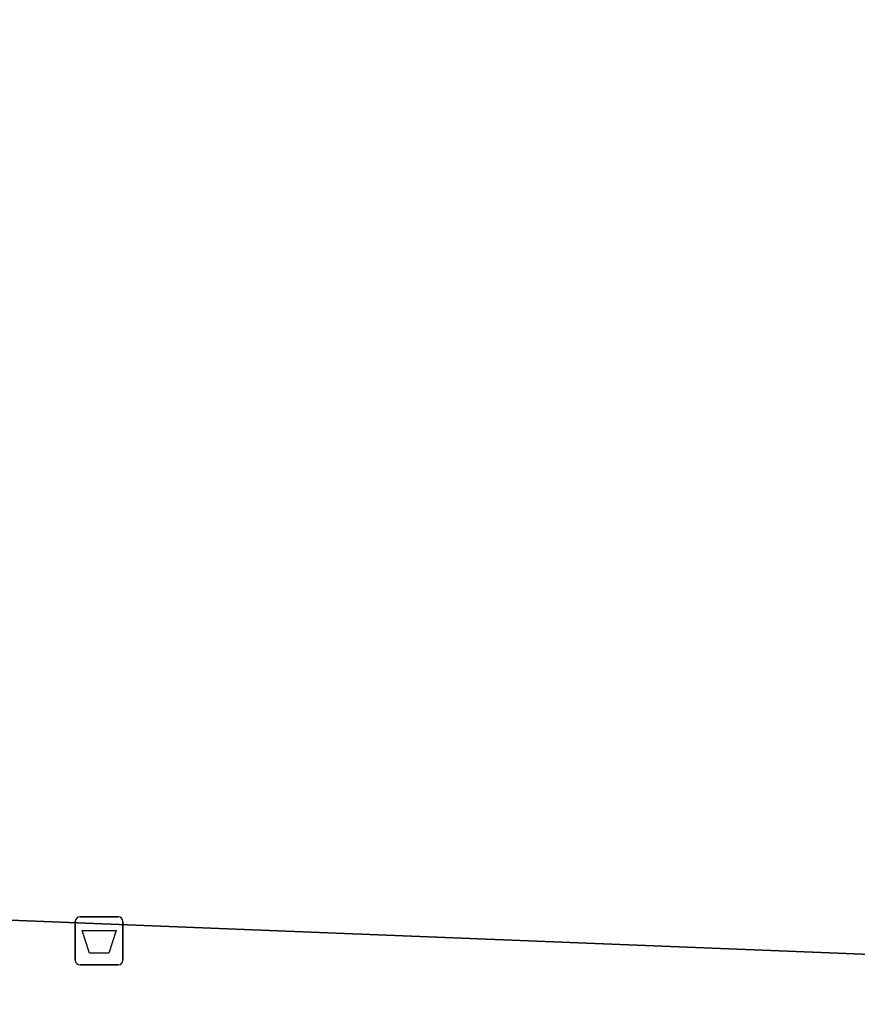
# Model space of a CAD drawing. Extents: x 160888 to 161385, y 386490 to 386908.
# Drawn here: x 161289.26 to 161306.64, y 386784.23 to 386804.6 of the extents above; entities that cross this region are included whole.
import ezdxf

# ---------------------------------------------------------------- set-up
doc = ezdxf.new("R2010")
doc.units = 0
for name, color, linetype in [('IMGEO_Afvalbak', 7, 'Continuous'), ('IMGEO_Pand', 7, 'Continuous'), ('IMGEO_Rijbaan_lokaal_open', 7, 'Continuous')]:
    doc.layers.add(name, color=color, linetype=linetype)

msp = doc.modelspace()

# ---------------------------------------------------------------- linework, layer by layer
at = {"layer": 'IMGEO_Afvalbak'}
for p, q in [((161290.516, 386785.987), (161291.306, 386785.987)), ((161291.306, 386785.987), (161290.516, 386785.987)), ((161290.416, 386785.087), (161290.416, 386785.887)), ((161290.416, 386785.887), (161290.416, 386785.087)), ((161291.406, 386785.887), (161291.406, 386785.087)), ((161291.406, 386785.087), (161291.406, 386785.887)), ((161291.306, 386784.987), (161290.516, 386784.987)), ((161290.516, 386784.987), (161291.306, 386784.987))]:
    msp.add_line(p, q, dxfattribs=at)
msp.add_lwpolyline([(161290.559, 386785.701), (161291.263, 386785.701), (161291.114, 386785.231), (161290.708, 386785.231), (161290.559, 386785.701)], dxfattribs=at)
for centre, start, end in [((161290.516, 386785.887), 90, 180), ((161290.516, 386785.887), 90, 180), ((161291.306, 386785.887), 0, 90), ((161291.306, 386785.887), 360, 90), ((161290.516, 386785.087), 180, 270), ((161290.516, 386785.087), 180, 270), ((161291.306, 386785.087), 270, 0), ((161291.306, 386785.087), 270, 0)]:
    msp.add_arc(centre, 0.1, start, end, dxfattribs=at)
at = {"layer": 'IMGEO_Pand'}
msp.add_lwpolyline([(161331.47, 386815.113), (161335.837, 386814.939), (161336.142, 386822.581), (161336.697, 386836.512), (161288.895, 386838.421), (161288.608, 386831.222), (161288.513, 386828.834), (161288.037, 386816.903), (161288.017, 386816.411), (161287.994, 386815.819), (161287.9, 386813.473), (161287.589, 386805.614), (161287.138, 386794.242), (161286.896, 386788.152), (161286.841, 386786.774), (161286.811, 386786.009), (161327.555, 386784.385), (161330.241, 386784.278)], close=True, dxfattribs=at)
at = {"layer": 'IMGEO_Rijbaan_lokaal_open'}
msp.add_lwpolyline([(161279.498, 386784.186), (161285.042, 386783.964), (161285.001, 386783.253), (161290.161, 386782.96), (161306.56, 386782.379), (161334.596, 386781.235), (161334.772, 386784.906), (161334.949, 386788.678), (161335.446, 386801.74), (161335.616, 386805.459), (161335.837, 386814.939), (161331.47, 386815.113), (161330.241, 386784.278), (161327.555, 386784.385), (161286.811, 386786.009)], dxfattribs=at)

doc.saveas('drawing.dxf')
